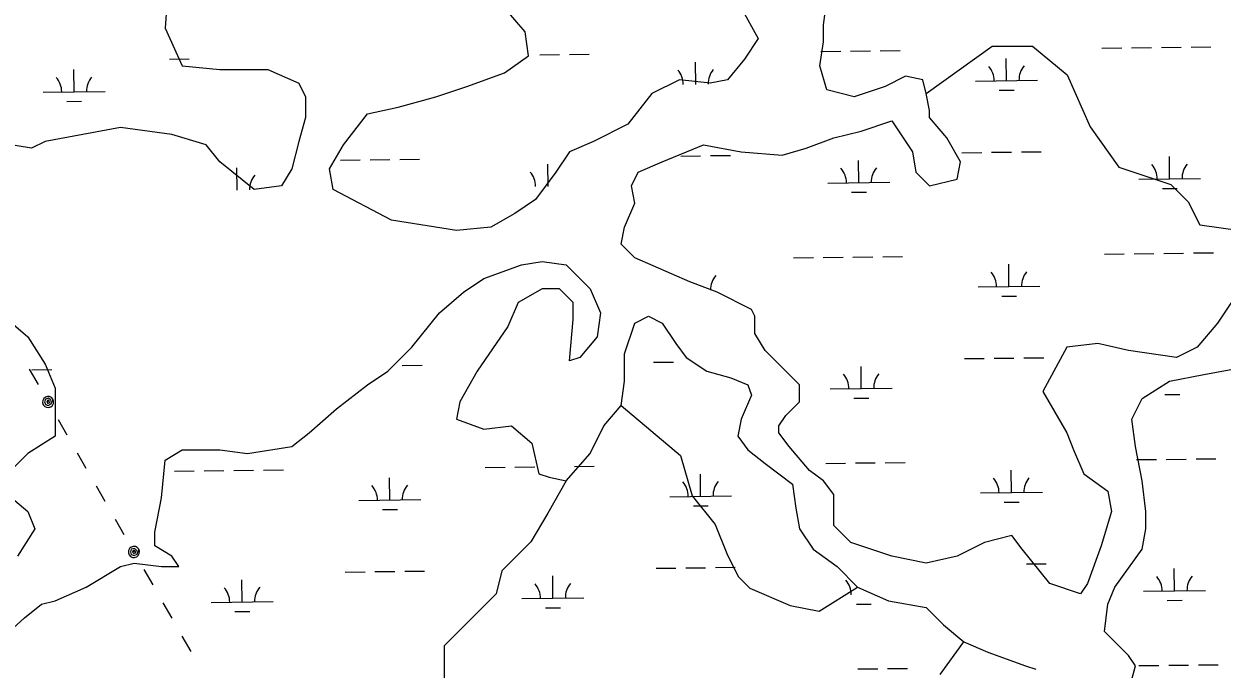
# Model space of a CAD drawing. Extents: x 3694830 to 3732949, y 415201 to 440970.
# Drawn here: x 3701086 to 3703021, y 437257 to 438299 of the extents above; entities that cross this region are included whole.
import ezdxf

# ---------------------------------------------------------------- set-up
doc = ezdxf.new("R2010")
doc.units = 0
for name, color, linetype in [('V-TOPO-SHOR', 7, 'Continuous'), ('V-UTIL-LINE', 7, 'Continuous'), ('V-WETL-SWMP', 7, 'Continuous')]:
    doc.layers.add(name, color=color, linetype=linetype)

msp = doc.modelspace()

# ---------------------------------------------------------------- linework, layer by layer
at = {"layer": 'V-TOPO-SHOR'}
for points in [[(3701319.4, 438369.4), (3701313.9, 438291.9), (3701341.6, 438231), (3701402.5, 438225.5), (3701480, 438225.5), (3701529.8, 438203.3), (3701540.9, 438181.2), (3701540.9, 438148), (3701529.8, 438109.2), (3701518.7, 438064.9), (3701502.1, 438037.2), (3701457.8, 438031.7), (3701402.5, 438076), (3701380.3, 438103.7), (3701325, 438120.3), (3701241.9, 438131.4), (3701120.1, 438109.2), (3701098, 438098.1), (3701031.6, 438109.2)], [(3703057.8, 437882.2), (3703013.5, 437815.8), (3702980.3, 437777), (3702947.1, 437760.4), (3702869.6, 437771.5), (3702819.8, 437782.6), (3702770, 437777), (3702731.2, 437705.1), (3702770, 437638.6), (3702781, 437610.9), (3702797.6, 437572.2), (3702836.4, 437544.5), (3702841.9, 437511.3), (3702825.3, 437455.9), (3702803.2, 437395), (3702792.1, 437378.4), (3702742.3, 437395), (3702698, 437450.4), (3702681.4, 437472.5), (3702637.1, 437461.5), (3702592.8, 437439.3), (3702543, 437428.2), (3702487.6, 437439.3), (3702421.2, 437461.5), (3702393.5, 437489.1), (3702393.5, 437516.8), (3702393.5, 437539), (3702376.9, 437561.1), (3702354.7, 437577.7), (3702321.5, 437616.5), (3702304.9, 437638.6), (3702304.9, 437649.7), (3702316, 437666.3), (3702338.1, 437688.5), (3702338.1, 437716.1), (3702282.8, 437771.5), (3702266.1, 437799.2), (3702266.1, 437826.9), (3702260.6, 437837.9), (3702205.2, 437865.6), (3702161, 437882.2), (3702072.4, 437921), (3702050.2, 437943.1), (3702055.8, 437970.8), (3702072.4, 438009.6), (3702066.8, 438037.2), (3702077.9, 438059.4), (3702116.7, 438076), (3702183.1, 438103.7), (3702244, 438092.6), (3702310.4, 438087.1), (3702349.2, 438098.1), (3702393.5, 438114.7), (3702437.8, 438125.8), (3702487.6, 438142.4), (3702520.8, 438092.6), (3702526.4, 438059.4), (3702548.5, 438037.2), (3702592.8, 438048.3), (3702598.3, 438076), (3702576.2, 438114.7), (3702548.5, 438148), (3702548.5, 438159), (3702543, 438186.7), (3702537.4, 438208.9), (3702509.7, 438214.4), (3702476.5, 438197.8), (3702426.7, 438181.2), (3702382.4, 438192.3), (3702371.3, 438231), (3702376.9, 438269.8), (3702376.9, 438286.4), (3702376.9, 438297.4), (3702382.4, 438336.2)], [(3702244, 438325.1), (3702271.7, 438275.3), (3702249.5, 438242.1), (3702221.9, 438208.9), (3702194.2, 438203.3), (3702144.4, 438208.9), (3702100.1, 438186.7), (3702061.3, 438136.9), (3702005.9, 438109.2), (3701967.2, 438092.6), (3701945, 438059.4), (3701911.8, 438015.1), (3701878.6, 437993), (3701839.9, 437970.8), (3701784.5, 437965.3), (3701679.3, 437981.9), (3701585.2, 438031.7), (3701579.6, 438064.9), (3701601.8, 438103.7), (3701640.5, 438153.5), (3701690.4, 438164.6), (3701751.3, 438181.2), (3701801.1, 438197.8), (3701862, 438219.9), (3701900.8, 438247.6), (3701895.2, 438286.4), (3701862, 438325.1)], [(3702543, 438186.7), (3702649.3, 438263.1), (3702714.5, 438263.1), (3702770.3, 438216.6), (3702807.6, 438132.7), (3702854.1, 438067.6), (3702938, 438039.6), (3702965.9, 438011.7), (3702984.5, 437974.4), (3703049.7, 437965.1), (3703087, 437955.8), (3703105.6, 437946.5), (3703118.7, 437909.9)], [(3701031.6, 437289.8), (3701086.9, 437339.7), (3701114.6, 437361.8), (3701136.7, 437367.3), (3701186.6, 437389.5), (3701241.9, 437422.7), (3701264.1, 437428.2), (3701308.4, 437422.7), (3701330.5, 437422.7), (3701336, 437422.7), (3701325, 437439.3), (3701297.3, 437455.9), (3701297.3, 437478.1), (3701308.4, 437533.4), (3701313.9, 437594.3), (3701341.6, 437610.9), (3701352.7, 437610.9), (3701402.5, 437610.9), (3701446.8, 437605.4), (3701518.7, 437616.5), (3701546.4, 437638.6), (3701590.7, 437677.4), (3701640.5, 437716.1), (3701673.8, 437738.3), (3701712.5, 437777), (3701756.8, 437832.4), (3701795.6, 437865.6), (3701828.8, 437887.8), (3701889.7, 437909.9), (3701922.9, 437915.4), (3701961.7, 437909.9), (3702000.4, 437871.2), (3702017, 437832.4), (3702011.5, 437793.6), (3701983.8, 437760.4), (3701967.2, 437754.9), (3701967.2, 437754.9), (3701972.7, 437821.3), (3701972.7, 437849), (3701950.6, 437871.2), (3701922.9, 437871.2), (3701884.1, 437849), (3701867.5, 437810.3), (3701817.7, 437738.3), (3701790, 437688.5), (3701784.5, 437660.8), (3701828.8, 437644.2), (3701873.1, 437649.7), (3701906.3, 437622), (3701917.4, 437572.2), (3701934, 437566.7), (3701961.7, 437561.1), (3702000.4, 437605.4), (3702022.6, 437649.7), (3702050.2, 437682.9), (3702055.8, 437721.7), (3702055.8, 437766), (3702072.4, 437815.8), (3702094.5, 437826.9), (3702116.7, 437815.8), (3702138.8, 437782.6), (3702155.4, 437760.4), (3702188.6, 437738.3), (3702227.4, 437727.2), (3702255.1, 437716.1), (3702260.6, 437699.5), (3702244, 437660.8), (3702238.5, 437633.1), (3702255.1, 437610.9), (3702282.8, 437588.8), (3702327, 437555.6), (3702332.6, 437516.8), (3702338.1, 437483.6), (3702360.3, 437450.4), (3702399, 437422.7), (3702432.2, 437389.5), (3702482.1, 437367.3), (3702543, 437356.3), (3702570.6, 437328.6), (3702603.9, 437300.9), (3702642.6, 437284.3), (3702703.5, 437262.2), (3702720.1, 437256.6)], [(3701053.7, 437826.9), (3701092.5, 437793.6), (3701120.1, 437749.4), (3701136.7, 437710.6), (3701136.7, 437666.3), (3701136.7, 437633.1), (3701092.5, 437605.4), (3701059.2, 437572.2)], [(3702875.1, 437240), (3702880.7, 437262.2), (3702869.6, 437278.8), (3702830.9, 437317.5), (3702836.4, 437361.8), (3702847.5, 437389.5), (3702891.8, 437450.4), (3702897.3, 437483.6), (3702897.3, 437511.3), (3702891.8, 437561.1), (3702880.7, 437616.5), (3702875.1, 437660.8), (3702891.8, 437694), (3702936, 437721.7), (3702991.4, 437732.7), (3703052.3, 437743.8)], [(3702050.2, 437682.9), (3702146.4, 437601.9), (3702165, 437536.7), (3702202.3, 437490.2), (3702220.9, 437443.6), (3702239.5, 437406.4), (3702258.1, 437387.7), (3702323.3, 437359.8), (3702369.9, 437350.5), (3702432.2, 437389.5)], [(3701961.7, 437561.1), (3701932.2, 437508.8), (3701904.3, 437462.2), (3701857.7, 437415.7), (3701848.4, 437378.4), (3701801.8, 437331.9), (3701764.6, 437294.6), (3701764.6, 437238.7)], [(3701053.7, 437544.5), (3701092.5, 437511.3), (3701103.5, 437483.6), (3701075.8, 437439.3)], [(3702565.5, 437248), (3702603.9, 437300.9)]]:
    msp.add_lwpolyline(points, dxfattribs=at)
at = {"layer": 'V-UTIL-LINE'}
for points in [[(3701094.7, 437741.4), (3701108.8, 437716.7)], [(3701125, 437688.4), (3701126.3, 437691), (3701124, 437690.6), (3701122.8, 437688.1), (3701124.6, 437685.7), (3701127.6, 437687.3), (3701128.9, 437691.8), (3701125.5, 437694.3), (3701120.8, 437693.1), (3701119.3, 437688.7), (3701120.7, 437684.4), (3701125.2, 437682.7), (3701130.1, 437685.2), (3701132.8, 437692.9), (3701130.5, 437695.5), (3701127.4, 437697.1), (3701123.9, 437697.3), (3701120.6, 437696.2), (3701117.9, 437693.9), (3701116.3, 437690.8), (3701116.1, 437687.3), (3701117.2, 437683.9), (3701119.5, 437681.3), (3701122.7, 437679.7), (3701126.2, 437679.5), (3701129.5, 437680.6), (3701132.1, 437682.9), (3701133.7, 437686), (3701134, 437689.5), (3701132.8, 437692.9)], [(3701141.2, 437660.1), (3701155.3, 437635.4)], [(3701171.9, 437606.4), (3701186, 437581.7)], [(3701202.6, 437552.7), (3701216.7, 437528)], [(3701233.3, 437499), (3701247.4, 437474.3)], [(3701263.6, 437446), (3701264.9, 437448.6), (3701262.6, 437448.2), (3701261.4, 437445.7), (3701263.2, 437443.4), (3701266.2, 437444.9), (3701267.5, 437449.4), (3701264.1, 437451.9), (3701259.4, 437450.7), (3701257.9, 437446.3), (3701259.3, 437442.1), (3701263.8, 437440.4), (3701268.7, 437442.8), (3701271.4, 437450.5), (3701269.1, 437453.1), (3701266, 437454.7), (3701262.5, 437455), (3701259.2, 437453.8), (3701256.5, 437451.5), (3701254.9, 437448.4), (3701254.7, 437444.9), (3701255.8, 437441.6), (3701258.1, 437438.9), (3701261.3, 437437.3), (3701264.8, 437437.1), (3701268.1, 437438.2), (3701270.7, 437440.5), (3701272.3, 437443.7), (3701272.5, 437447.2), (3701271.4, 437450.5)], [(3701279.8, 437417.7), (3701293.9, 437393)], [(3701310.5, 437364), (3701324.6, 437339.3)], [(3701341.2, 437310.3), (3701355.3, 437285.6)]]:
    msp.add_lwpolyline(points, dxfattribs=at)
at = {"layer": 'V-WETL-SWMP'}
for p, q in [((3702372.8, 438254.5), (3702404.8, 438254.9)), ((3702420.8, 438255.1), (3702452.7, 438255.4)), ((3702468.7, 438255.6), (3702500.7, 438256)), ((3702826.6, 438259.9), (3702858.6, 438260.3)), ((3702874.6, 438260.5), (3702906.6, 438260.9)), ((3702922.6, 438261), (3702954.6, 438261.4)), ((3702970.6, 438261.6), (3703002.6, 438262)), ((3701321, 438241.9), (3701353, 438242.3)), ((3701918.9, 438249.1), (3701950.9, 438249.5)), ((3701966.9, 438249.6), (3701998.9, 438250)), ((3702170.8, 438201.3), (3702170.4, 438237.3)), ((3702672.7, 438207.3), (3702672.2, 438243.3)), ((3701167, 438189.4), (3701166.6, 438225.4)), ((3702622.7, 438206.7), (3702722.7, 438207.9)), ((3701117, 438188.8), (3701217, 438190)), ((3702660.8, 438191.7), (3702684.8, 438192)), ((3701155.2, 438173.8), (3701179.2, 438174.1)), ((3701644.9, 438079.6), (3701676.9, 438080)), ((3701692.9, 438080.2), (3701724.9, 438080.6)), ((3702146.8, 438085.6), (3702178.7, 438086)), ((3702194.7, 438086.2), (3702226.7, 438086.6)), ((3702600.6, 438091), (3702632.6, 438091.4)), ((3702648.6, 438091.6), (3702680.6, 438092)), ((3702696.6, 438092.2), (3702728.6, 438092.5)), ((3702936, 438048.6), (3702935.6, 438084.6)), ((3701430.4, 438030.6), (3701430, 438066.6)), ((3701596.9, 438079), (3701628.9, 438079.4)), ((3701932.3, 438036.6), (3701931.8, 438072.6)), ((3702434.1, 438042.6), (3702433.7, 438078.6)), ((3702384.1, 438042), (3702484.1, 438043.2)), ((3702886, 438048), (3702986, 438049.2)), ((3702422.3, 438027), (3702446.3, 438027.3)), ((3702924.2, 438033), (3702948.2, 438033.3)), ((3702830.6, 437927.2), (3702862.6, 437927.6)), ((3702878.6, 437927.8), (3702910.6, 437928.2)), ((3702926.6, 437928.4), (3702958.6, 437928.8)), ((3702974.6, 437929), (3703006.6, 437929.3)), ((3702328.7, 437921.3), (3702360.7, 437921.6)), ((3702376.7, 437921.8), (3702408.7, 437922.2)), ((3702424.7, 437922.4), (3702456.7, 437922.8)), ((3702472.7, 437923), (3702504.7, 437923.4)), ((3702676.6, 437874.7), (3702676.2, 437910.7)), ((3702626.6, 437874.1), (3702726.6, 437875.3)), ((3702664.8, 437859.1), (3702688.8, 437859.4)), ((3702102.7, 437752.4), (3702134.7, 437752.8)), ((3702604.6, 437758.4), (3702636.6, 437758.7)), ((3702652.6, 437758.9), (3702684.6, 437759.3)), ((3702700.6, 437759.5), (3702732.6, 437759.9)), ((3701099, 437740.4), (3701131, 437740.8)), ((3701696.8, 437747.5), (3701728.8, 437747.9)), ((3702438.1, 437709.9), (3702437.7, 437745.9)), ((3702388.1, 437709.4), (3702488.1, 437710.5)), ((3702426.3, 437694.4), (3702450.3, 437694.7)), ((3702928.2, 437700.4), (3702952.2, 437700.6)), ((3702930.6, 437595.7), (3702962.6, 437596.1)), ((3702978.6, 437596.3), (3703010.6, 437596.7)), ((3701328.9, 437576.6), (3701360.9, 437577)), ((3701376.9, 437577.2), (3701408.9, 437577.6)), ((3701424.9, 437577.8), (3701456.9, 437578.2)), ((3701472.9, 437578.4), (3701504.9, 437578.7)), ((3701830.8, 437582.6), (3701862.8, 437583)), ((3701878.8, 437583.2), (3701910.8, 437583.6)), ((3701974.8, 437584.3), (3702006.8, 437584.7)), ((3702380.7, 437589.2), (3702412.7, 437589.6)), ((3702428.7, 437589.8), (3702460.7, 437590.1)), ((3702476.7, 437590.3), (3702508.7, 437590.7)), ((3702680.6, 437542), (3702680.2, 437578)), ((3702882.6, 437595.2), (3702914.6, 437595.6)), ((3701676.8, 437530), (3701676.4, 437566)), ((3702178.7, 437536), (3702178.3, 437572)), ((3702630.6, 437541.4), (3702730.6, 437542.6)), ((3701626.8, 437529.4), (3701726.8, 437530.6)), ((3702128.7, 437535.4), (3702228.7, 437536.6)), ((3702166.9, 437520.5), (3702190.9, 437520.7)), ((3702668.8, 437526.4), (3702692.8, 437526.7)), ((3701665, 437514.5), (3701689, 437514.8)), ((3702704.6, 437426.9), (3702736.6, 437427.2)), ((3701604.8, 437413.7), (3701636.8, 437414.1)), ((3701652.8, 437414.3), (3701684.8, 437414.7)), ((3701700.8, 437414.9), (3701732.8, 437415.3)), ((3701940.2, 437371.3), (3701939.8, 437407.3)), ((3702106.7, 437419.7), (3702138.7, 437420.1)), ((3702154.7, 437420.3), (3702186.7, 437420.7)), ((3702202.7, 437420.9), (3702234.7, 437421.3)), ((3702943.9, 437383.3), (3702943.5, 437419.3)), ((3701438.3, 437365.3), (3701437.9, 437401.3)), ((3702893.9, 437382.7), (3702993.9, 437383.9)), ((3701388.3, 437364.7), (3701488.3, 437365.9)), ((3701890.2, 437370.7), (3701990.2, 437371.9)), ((3702932.1, 437367.7), (3702956.1, 437368)), ((3701426.5, 437349.8), (3701450.5, 437350)), ((3701928.4, 437355.7), (3701952.4, 437356)), ((3702430.2, 437361.7), (3702454.2, 437362)), ((3702432.7, 437257.1), (3702464.7, 437257.5)), ((3702480.6, 437257.7), (3702512.6, 437258.1)), ((3702886.5, 437262.5), (3702918.5, 437262.9)), ((3702934.5, 437263.1), (3702966.5, 437263.5)), ((3702982.5, 437263.7), (3703014.5, 437264))]:
    msp.add_line(p, q, dxfattribs=at)
for centre, start, end in [((3702115.5, 438201.1), 359.9115, 41.4552), ((3702226, 438202.5), 139.9115, 181.4552), ((3702617.4, 438207.1), 359.9115, 41.4552), ((3702727.9, 438208.5), 139.9115, 181.4552), ((3701111.8, 438189.2), 359.9115, 41.4552), ((3701222.3, 438190.5), 139.9115, 181.4552), ((3702378.9, 438042.4), 359.9115, 41.4552), ((3702489.4, 438043.7), 139.9115, 181.4552), ((3702880.8, 438048.4), 359.9115, 41.4552), ((3702991.2, 438049.7), 139.9115, 181.4552), ((3701485.6, 438031.8), 139.9115, 181.4552), ((3701877, 438036.4), 359.9115, 41.4552), ((3702230, 437869.8), 139.9115, 181.4552), ((3702621.4, 437874.5), 359.9115, 41.4552), ((3702731.9, 437875.8), 139.9115, 181.4552), ((3702382.9, 437709.8), 359.9115, 41.4552), ((3702493.3, 437711.1), 139.9115, 181.4552), ((3702123.5, 437535.8), 359.9115, 41.4552), ((3702233.9, 437537.2), 139.9115, 181.4552), ((3702625.3, 437541.8), 359.9115, 41.4552), ((3702735.8, 437543.1), 139.9115, 181.4552), ((3701621.6, 437529.9), 359.9115, 41.4552), ((3701732.1, 437531.2), 139.9115, 181.4552), ((3702888.7, 437383.1), 359.9115, 41.4552), ((3702999.2, 437384.4), 139.9115, 181.4552), ((3701383.1, 437365.1), 359.9115, 41.4552), ((3701493.6, 437366.5), 139.9115, 181.4552), ((3701884.9, 437371.1), 359.9115, 41.4552), ((3701995.4, 437372.4), 139.9115, 181.4552), ((3702386.8, 437377.1), 359.9115, 41.4552)]:
    msp.add_arc(centre, 35.2, start, end, dxfattribs=at)

doc.saveas('drawing.dxf')
